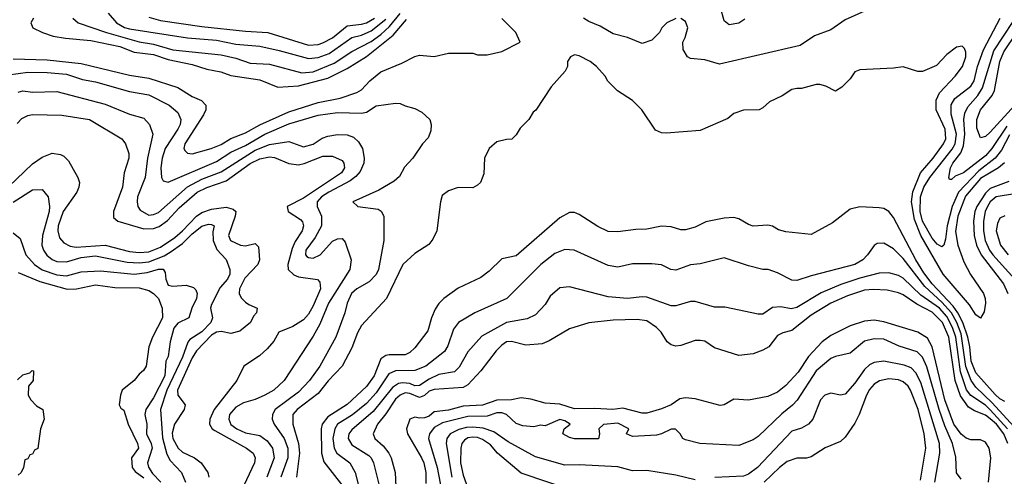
# Model space of a CAD drawing. Header units: inches. Extents: x 1793402 to 1900366, y 320852 to 470679.
# Tile 427 of 604: x 1844496 to 1848568, y 456774 to 458663. Entities that reach past the tile are written whole.
import ezdxf

# ---------------------------------------------------------------- set-up
doc = ezdxf.new("R2010")
doc.units = ezdxf.units.IN
doc.header["$MEASUREMENT"] = 0
doc.layers.add('B8445', color=7, linetype='Continuous')

msp = doc.modelspace()

# ---------------------------------------------------------------- linework, layer by layer
at = {"layer": 'B8445', "color": 4}
for points, elevation in [([(1848014, 458710), (1847910, 458662), (1847850, 458621.2), (1847783.5, 458596.5), (1847723.5, 458556.5), (1847390, 458479), (1847330, 458497.2), (1847270, 458502), (1847258, 458510), (1847240.4, 458540.4), (1847238, 458570), (1847248.7, 458590), (1847259, 458630), (1847250, 458655.3), (1847230, 458668.7)], 352), ([(1847494.6, 458665.4), (1847470, 458649), (1847430, 458642), (1847410, 458658), (1847394.2, 458714.2)], 348), ([(1844470, 458501.1), (1844610, 458497.4), (1844750, 458481.5), (1844950, 458433.4), (1845030, 458421.1), (1845150, 458383.1), (1845210, 458345.5), (1845248.1, 458328.1), (1845266.8, 458310), (1845265.5, 458290), (1845257.1, 458270), (1845179.3, 458150), (1845174.8, 458130), (1845180.5, 458120.5), (1845190.7, 458110.7), (1845210, 458108), (1845288.7, 458130), (1845330, 458147), (1845370, 458171.8), (1845430, 458194.6), (1845490, 458227.9), (1845610, 458282), (1845730, 458320.2), (1845821.8, 458338.2), (1845890, 458362.4), (1845910, 458372.4), (1845944.7, 458410), (1845990, 458447), (1846076.9, 458483.1), (1846130, 458510.8), (1846150, 458516), (1846210, 458511.3), (1846270, 458524.7), (1846370, 458524.7), (1846390, 458518), (1846430, 458518), (1846490, 458531), (1846566, 458570), (1846548, 458610), (1846490, 458668)], 356), ([(1844554, 458670), (1844542.8, 458650), (1844551, 458630), (1844590.4, 458610.4), (1844635.3, 458595.3), (1844686.2, 458586.2), (1844790, 458576.9), (1844910, 458552.6), (1844970, 458529), (1845050, 458519.7), (1845110, 458498.2), (1845210, 458478.3), (1845270, 458458.9), (1845327.7, 458447.7), (1845370, 458432.4), (1845490, 458414.4), (1845564.2, 458384.2), (1845650, 458389), (1845770, 458420.9), (1845850, 458460.9), (1845930, 458510.3), (1846040.7, 458599.3), (1846095.7, 458664.3)], 364), ([(1844716, 458670), (1844738, 458650), (1844854.8, 458610), (1844990, 458571.4), (1845050, 458561.3), (1845130, 458538.9), (1845330, 458518), (1845390, 458504.2), (1845450, 458483.1), (1845530, 458478.4), (1845663, 458443), (1845710, 458447.2), (1845796.9, 458483.1), (1845870, 458531.7), (1845950, 458572.4), (1845990, 458601.3), (1846025.2, 458634.8), (1846070, 458688.9)], 368), ([(1844862.8, 458690), (1844896.3, 458650), (1844930, 458630.3), (1844950, 458625.5), (1845190, 458587.4), (1845310, 458578.3), (1845390, 458561.7), (1845490, 458553.4), (1845570, 458536), (1845690, 458502), (1845730, 458507.2), (1845776.6, 458523.4), (1845870, 458588.9), (1845910, 458598.5), (1845950, 458616.5), (1846010, 458665.5)], 372), ([(1845030, 458673), (1845079.3, 458659.3), (1845250, 458635.6), (1845430, 458615.6), (1845522, 458610), (1845690, 458558.3), (1845730, 458560.9), (1845750, 458567.6), (1845790, 458587.4), (1845850, 458638), (1845910, 458644), (1845930, 458650.3), (1845963, 458670)], 376), ([(1847210, 458668.7), (1847172, 458650), (1847151.3, 458630), (1847142, 458610), (1847110, 458578), (1847070, 458564), (1847010, 458589), (1846950, 458604), (1846896.5, 458636.5), (1846850, 458655.3), (1846828, 458670)], 352), ([(1848590, 458186.3), (1848556.6, 458123.4), (1848530.3, 458090), (1848462.8, 458037.2), (1848379.2, 457950), (1848352.2, 457890), (1848331.1, 457810), (1848325.1, 457754.9), (1848317.3, 457730), (1848310, 457723.7), (1848290, 457734.5), (1848270, 457759.6), (1848229.1, 457830), (1848219.5, 457870), (1848221.2, 457930), (1848235.6, 457970), (1848259.7, 458010), (1848352.9, 458127.1), (1848364.8, 458150), (1848370.7, 458190), (1848348.2, 458271.8), (1848348.6, 458311.4), (1848363.6, 458336.4), (1848430, 458388.7), (1848443.1, 458410), (1848456.8, 458470), (1848481.8, 458538.2), (1848551.3, 458670)], 352), ([(1848578, 458222), (1848515.8, 458130), (1848490, 458099.7), (1848399.1, 458030), (1848364.5, 458015.5), (1848350, 458002), (1848342, 458002), (1848338, 458010), (1848346, 458050), (1848355.1, 458070), (1848387.6, 458112.4), (1848399.4, 458140.6), (1848404.6, 458190), (1848400.4, 458250), (1848404.1, 458275.9), (1848417.2, 458302.8), (1848458.3, 458350), (1848478.3, 458381.7), (1848525.2, 458534.8), (1848604.1, 458655.9)], 348), ([(1848612.2, 458310), (1848510, 458198), (1848490, 458179.3), (1848470, 458174), (1848454.2, 458214.2), (1848454, 458250), (1848469.7, 458290), (1848518.4, 458350), (1848528, 458370), (1848549.8, 458490), (1848566.2, 458530), (1848620.4, 458610)], 344), ([(1848569.4, 458070.6), (1848543.7, 458050), (1848470, 458006.3), (1848407.8, 457932.2), (1848375.8, 457850), (1848366.1, 457786.1), (1848375.5, 457730), (1848401.2, 457661.2), (1848428.4, 457608.4), (1848482, 457530), (1848488.4, 457510), (1848490.3, 457489.7), (1848485.2, 457454.8), (1848470, 457428.7), (1848450, 457441.2), (1848423.8, 457483.8), (1848314.5, 457610), (1848223.4, 457770), (1848196.5, 457836.4), (1848184.4, 457910), (1848189.1, 457950.9), (1848222, 458030), (1848273.5, 458090), (1848316.9, 458150), (1848325.7, 458170), (1848323.1, 458210), (1848286, 458290), (1848285.6, 458330), (1848300.1, 458359.9), (1848365.2, 458430), (1848394.5, 458470), (1848409.2, 458510), (1848409.1, 458529.1), (1848404, 458544), (1848393.6, 458553.6), (1848370, 458549), (1848330, 458519), (1848287.1, 458472.9), (1848230, 458448.7), (1848210, 458448.7), (1848150, 458468), (1848110, 458462), (1847970, 458455.3), (1847950, 458448), (1847930, 458418), (1847896, 458384), (1847870, 458368), (1847830, 458388.7), (1847805.4, 458394.6), (1847790, 458395.3), (1847730, 458379), (1847710, 458379), (1847690, 458374), (1847650, 458348.7), (1847596.9, 458323.1), (1847570, 458298), (1847554, 458290), (1847490, 458288.7), (1847450, 458275.3), (1847425.4, 458254.6), (1847310, 458205.2), (1847170, 458194), (1847150, 458195.3), (1847125.6, 458205.6), (1847069, 458290), (1847030, 458328.7), (1846968.9, 458368.9), (1846928.9, 458408.9), (1846918, 458430), (1846882, 458470), (1846855.3, 458490), (1846810, 458514), (1846790, 458518), (1846774, 458510), (1846762, 458490), (1846762, 458470), (1846752, 458450), (1846694.4, 458385.6), (1846630.9, 458289.1), (1846619.6, 458280.4), (1846602, 458250), (1846565.4, 458214.6), (1846550, 458186), (1846531.6, 458168.4), (1846510, 458168), (1846470, 458158), (1846438, 458130), (1846418.8, 458090), (1846415.3, 458024.7), (1846402, 457990), (1846390, 457978), (1846370, 457968), (1846310, 457968.7), (1846270, 457955.3), (1846244, 457936), (1846236, 457910), (1846220.7, 457790), (1846205.5, 457754.5), (1846187.7, 457732.3), (1846130, 457696), (1846080.7, 457650), (1846013.4, 457510), (1845910, 457397.2), (1845893.1, 457366.9), (1845870, 457305.2), (1845830, 457229.4), (1845771.4, 457168.6), (1845730, 457116.9), (1845643.8, 457050), (1845626.4, 457030), (1845625.3, 456990), (1845649.1, 456910), (1845653.8, 456870), (1845640.4, 456770)], 356), ([(1844450, 458434.6), (1844530, 458446), (1844610, 458444.9), (1844690, 458437), (1844755.6, 458415.6), (1844810, 458406.4), (1844950, 458366.4), (1845030, 458352.4), (1845114.8, 458310), (1845150, 458278.8), (1845163, 458250), (1845160.4, 458230), (1845150.4, 458210), (1845098, 458130), (1845086, 458090), (1845080.3, 458050), (1845083, 458010), (1845090, 457996), (1845110, 457990.8), (1845310, 458076), (1845370, 458114.3), (1845430, 458142.4), (1845510, 458189), (1845610, 458231.6), (1845730, 458268.7), (1845810, 458279.5), (1845910, 458276.3), (1845930, 458280.7), (1845970, 458306), (1846050, 458318), (1846070, 458316), (1846090, 458306), (1846130, 458296), (1846159.8, 458279.8), (1846192, 458250), (1846198, 458230), (1846196.9, 458203.1), (1846185.4, 458174.6), (1846162, 458150), (1846122, 458090), (1846087.5, 458052.5), (1846066.4, 458013.6), (1846045.4, 457994.6), (1845982, 457958), (1845874, 457910), (1845894, 457890), (1845979.1, 457879.1), (1845990.6, 457870.6), (1846002.8, 457850), (1846001.6, 457750), (1845980.5, 457630), (1845970, 457609.2), (1845941.7, 457578.3), (1845890, 457549.5), (1845868.5, 457530), (1845850.5, 457490), (1845841.6, 457450), (1845804.4, 457350), (1845737.1, 457230), (1845694.9, 457170), (1845650, 457121.6), (1845553, 457050), (1845542, 457030), (1845540.5, 457010), (1845548.2, 456990), (1845590, 456930.6), (1845604.9, 456890), (1845605.5, 456850), (1845576, 456770)], 352), ([(1844490, 458363.8), (1844510, 458368.4), (1844550, 458363.1), (1844650, 458365.7), (1844850, 458314), (1844950, 458272.7), (1845010, 458256.3), (1845033.4, 458230), (1845047.3, 458190), (1845025.3, 458090), (1845015.3, 458010), (1844983.1, 457930), (1844981.6, 457910), (1844984.9, 457890), (1844994.6, 457874.6), (1845030, 457854.9), (1845050, 457856.4), (1845070, 457864.9), (1845190, 457971.6), (1845250, 458003.2), (1845330, 458032.9), (1845470, 458122.8), (1845530, 458146.3), (1845610, 458159.1), (1845670, 458137.3), (1845710, 458148.4), (1845747.6, 458172.4), (1845770, 458180.5), (1845810, 458188), (1845850, 458187.3), (1845876.7, 458176.7), (1845897.5, 458157.5), (1845914, 458130), (1845920.7, 458090), (1845919.1, 458070), (1845904.4, 458035.6), (1845886.1, 458013.9), (1845863.1, 457996.9), (1845774.9, 457950), (1845744.4, 457930), (1845726, 457910), (1845726, 457890), (1845744.9, 457850), (1845744.4, 457810), (1845718.3, 457761.7), (1845679.1, 457710), (1845678.8, 457690), (1845683.8, 457683.8), (1845690, 457678.8), (1845710, 457676.3), (1845739.3, 457690), (1845790, 457746), (1845810, 457756), (1845830, 457758), (1845842, 457742), (1845867.7, 457670), (1845862, 457630), (1845774, 457490), (1845736.9, 457403.1), (1845710, 457353.2), (1845590.7, 457170), (1845546.8, 457130), (1845510.8, 457110), (1845470, 457091.6), (1845422.5, 457077.5), (1845390, 457059.6), (1845363.8, 457030), (1845361.6, 457010), (1845370, 456988.2), (1845394, 456970), (1845430, 456953.7), (1845490, 456942.4), (1845520.2, 456920.3), (1845542.4, 456890), (1845548.7, 456850), (1845518.9, 456770)], 348), ([(1844486.3, 458233.7), (1844505.6, 458254.4), (1844530, 458267.3), (1844550, 458270.6), (1844670, 458268.5), (1844784.7, 458250), (1844918.8, 458170), (1844934, 458150), (1844947.7, 458110), (1844948, 458090), (1844928.5, 458030), (1844921.6, 457970), (1844884.9, 457870), (1844884.9, 457844.9), (1844902, 457830), (1845010, 457797.8), (1845050, 457798.5), (1845072.9, 457807.1), (1845108.1, 457831.9), (1845155.7, 457884.3), (1845230, 457949.1), (1845270, 457968.2), (1845350, 457996.1), (1845450, 458067.9), (1845490, 458087.9), (1845530, 458095.3), (1845550, 458093.1), (1845610, 458067.9), (1845650, 458063.2), (1845672.5, 458067.5), (1845750, 458098.7), (1845790, 458098.4), (1845830, 458080.7), (1845837.1, 458070), (1845839.3, 458050), (1845827.7, 458030), (1845670, 457924.4), (1845602.8, 457890), (1845606, 457870), (1845657, 457837), (1845666, 457826), (1845670.4, 457810), (1845664.4, 457790), (1845635.2, 457744.8), (1845623.1, 457716.9), (1845604.9, 457650), (1845606.7, 457630), (1845630, 457607), (1845650, 457599.5), (1845727.5, 457587.5), (1845737.5, 457577.5), (1845740.5, 457550), (1845710, 457479.5), (1845690, 457444.5), (1845670, 457420.7), (1845626.3, 457393.7), (1845568.2, 457370), (1845546.9, 457333.1), (1845519.5, 457300.5), (1845488.2, 457271.8), (1845422.8, 457230), (1845394.8, 457170), (1845301.1, 457050), (1845283.1, 457010), (1845281.6, 456990), (1845293, 456970), (1845302.8, 456962.8), (1845434.8, 456890), (1845462, 456870), (1845470.6, 456850), (1845467.3, 456830), (1845423.9, 456736.1)], 344), ([(1844418.6, 457941.4), (1844550, 458066.4), (1844590, 458094.4), (1844630, 458110.4), (1844665.2, 458105.2), (1844678.8, 458098.8), (1844698.8, 458078.8), (1844737.3, 458010), (1844744, 457990), (1844741.6, 457970), (1844732.4, 457950), (1844676, 457870), (1844654.9, 457810), (1844654, 457790), (1844661.1, 457761.1), (1844679.5, 457739.5), (1844705.4, 457725.4), (1844730, 457722.3), (1844850, 457730.2), (1844950, 457704.4), (1844990, 457700.2), (1845030, 457702.4), (1845078.7, 457721.3), (1845137.7, 457762.3), (1845170, 457788.9), (1845228.2, 457850), (1845250, 457865.3), (1845290, 457879.6), (1845350, 457886.8), (1845379.1, 457879.1), (1845390.8, 457870), (1845388, 457850), (1845359.5, 457770), (1845368.2, 457750), (1845410, 457730.4), (1845430, 457726.8), (1845470, 457736.4), (1845483.8, 457723.8), (1845488.4, 457670), (1845481.6, 457650), (1845426.8, 457593.2), (1845405.3, 457550), (1845404.4, 457530), (1845412.3, 457512.3), (1845430, 457494.8), (1845444, 457484), (1845478, 457470), (1845476, 457450), (1845463.5, 457436.5), (1845450.7, 457410), (1845406.4, 457373.6), (1845370, 457364.7), (1845330, 457372.6), (1845310, 457369.7), (1845290, 457357.7), (1845227.2, 457292.8), (1845210, 457264.5), (1845149, 457130), (1845150.6, 457110), (1845180.7, 457070), (1845176.4, 457050), (1845136.9, 456990), (1845127.3, 456952.7), (1845130.3, 456930), (1845152.4, 456890), (1845170, 456874), (1845218.8, 456850), (1845246.8, 456830), (1845274, 456790), (1845279.1, 456770)], 336), ([(1848587.1, 457992.9), (1848510, 457964.2), (1848490, 457945.4), (1848455, 457890), (1848446.7, 457870), (1848441.1, 457830), (1848443.8, 457770), (1848453.2, 457730), (1848472.6, 457690), (1848564.9, 457570), (1848582.3, 457530)], 364), ([(1844470, 457907.7), (1844550, 457958.8), (1844590, 457961), (1844614.8, 457930), (1844619.3, 457890), (1844617.6, 457870), (1844590.3, 457770), (1844588.4, 457730), (1844594.4, 457710), (1844608.1, 457688.1), (1844630, 457670.4), (1844650, 457662), (1844690, 457661.1), (1844750, 457678.6), (1844810, 457686), (1844940.2, 457660.2), (1844990, 457657.6), (1845030, 457661.2), (1845094.3, 457685.7), (1845119.1, 457700.9), (1845170, 457736.9), (1845210, 457776.9), (1845250, 457808.4), (1845276.7, 457816.7), (1845290, 457816.3), (1845301, 457810), (1845295.2, 457784.8), (1845296.4, 457750), (1845311.8, 457711.8), (1845350, 457671), (1845364.9, 457630), (1845364.9, 457610), (1845356.3, 457590), (1845325.5, 457554.5), (1845290, 457484), (1845286, 457470), (1845294, 457430), (1845287, 457410), (1845250, 457371.2), (1845200.2, 457339.7), (1845191.5, 457328.5), (1845170, 457267), (1845105.4, 457130), (1845078.7, 457050), (1845087.5, 456932.5), (1845104.9, 456864.9), (1845118.9, 456838.9), (1845165.5, 456790), (1845182, 456750)], 332), ([(1848610, 457942.4), (1848534.8, 457930), (1848510, 457909.6), (1848499, 457890), (1848489.1, 457870), (1848481.3, 457830), (1848481.3, 457790), (1848489.3, 457749.3), (1848506.7, 457710), (1848520.9, 457690), (1848612, 457590)], 368), ([(1848570, 457083.7), (1848550, 457094.5), (1848530, 457111.8), (1848450, 457202), (1848431.5, 457250), (1848426, 457310), (1848417.2, 457350), (1848396.2, 457410), (1848375.7, 457450), (1848357.1, 457477.1), (1848269.8, 457570), (1848235.5, 457615.5), (1848202.2, 457670), (1848110, 457845.2), (1848090, 457869.2), (1848070, 457881.2), (1848050, 457885.2), (1847970, 457889.3), (1847930, 457879.3), (1847857.3, 457822.7), (1847770, 457774), (1847664.7, 457784.7), (1847633.6, 457793.6), (1847609.1, 457809.1), (1847590, 457813.2), (1847529.3, 457809.3), (1847510, 457815.3), (1847470, 457839), (1847450, 457844), (1847410, 457841.2), (1847334, 457826), (1847290, 457804), (1847250, 457794), (1847230, 457794), (1847190, 457806), (1847150, 457809.3), (1847090, 457796), (1847044.5, 457795.5), (1846970, 457785.2), (1846930, 457786), (1846887.5, 457807.5), (1846810, 457857.2), (1846790, 457865.2), (1846770, 457865.2), (1846730, 457842.7), (1846550, 457686.6), (1846490, 457673.2), (1846437.5, 457622.5), (1846403.4, 457596.6), (1846310, 457552.3), (1846250.7, 457510), (1846230, 457489.2), (1846215.1, 457464.9), (1846199.3, 457430), (1846184.4, 457375.6), (1846130, 457305.2), (1846110, 457286.6), (1846090, 457277), (1846023.9, 457276.1), (1846010, 457273.6), (1845990, 457259.5), (1845962.3, 457190), (1845930, 457145.6), (1845850, 457071.5), (1845770, 457019.7), (1845747.2, 456990), (1845743.1, 456970), (1845744.4, 456870), (1845753.6, 456833.6), (1845832.7, 456732.8)], 364), ([(1848570, 457852), (1848550, 457841.2), (1848539.9, 457820.1), (1848534.4, 457790), (1848552.2, 457730), (1848584.4, 457690)], 372), ([(1844470, 457780.5), (1844497.7, 457757.7), (1844522, 457690), (1844557.1, 457650), (1844590, 457627.6), (1844650, 457606.7), (1844690, 457603.1), (1844750, 457620.4), (1844830, 457623.6), (1844970, 457610.3), (1845023.6, 457616.4), (1845070, 457631.5), (1845090, 457630.4), (1845097.6, 457617.6), (1845100.4, 457590), (1845110, 457564.9), (1845130, 457560.4), (1845184.2, 457564.2), (1845214.6, 457554.6), (1845224.9, 457544.9), (1845230.6, 457530), (1845227.7, 457510), (1845207.7, 457470), (1845196, 457430), (1845150, 457407.6), (1845133.5, 457386.5), (1845118.9, 457330), (1845110.4, 457270), (1845100.4, 457250), (1845096.2, 457190), (1845050, 457098), (1845017.6, 457050), (1845014, 457030), (1845022.4, 456990), (1845021.3, 456950), (1845039.5, 456910), (1845043.6, 456890), (1845024.9, 456830), (1845028.8, 456811.2), (1845045, 456785), (1845080.3, 456750)], 328), ([(1848622.9, 456962.9), (1848517.6, 457077.6), (1848450, 457143.1), (1848430.5, 457170.5), (1848408.3, 457228.3), (1848390, 457362.9), (1848371.7, 457410), (1848349.9, 457450), (1848310, 457494.8), (1848238.8, 457558.8), (1848150, 457674.5), (1848110, 457715.1), (1848070, 457739), (1848042.8, 457737.2), (1848030, 457728.7), (1848002.8, 457690), (1847982.8, 457670), (1847950.3, 457649.7), (1847770, 457603.7), (1847710, 457584), (1847690, 457585.2), (1847630, 457616), (1847591.1, 457628.9), (1847569.1, 457629.1), (1847510, 457644), (1847410, 457677.2), (1847310, 457653.2), (1847270, 457649.3), (1847210, 457626), (1847189.4, 457629.4), (1847150, 457649), (1847110, 457653.2), (1847030, 457653.2), (1846970, 457639.3), (1846930, 457646), (1846789.3, 457709.3), (1846750, 457712.7), (1846710, 457695.1), (1846650.8, 457650), (1846511, 457510), (1846378, 457450), (1846310.5, 457409.5), (1846290, 457382), (1846266.9, 457313.1), (1846253.4, 457290), (1846176.3, 457230), (1846130, 457211.3), (1846050, 457209.7), (1846022.2, 457197.8), (1845970, 457118.7), (1845930, 457074.7), (1845872.5, 457027.5), (1845811.2, 456988.8), (1845798.9, 456970), (1845791.6, 456930), (1845797, 456890), (1845808.2, 456870), (1845862, 456830), (1845883.8, 456790), (1845913.7, 456670)], 368), ([(1844490, 457617.6), (1844579.7, 457579.7), (1844692.2, 457547.8), (1844731, 457549), (1844810, 457566), (1844890, 457554.9), (1844990, 457554), (1845030, 457542), (1845050, 457530.4), (1845070.4, 457510), (1845086, 457470), (1845086.4, 457430), (1845045.5, 457350), (1845030.6, 457310), (1845019.1, 457230), (1845008.3, 457211.7), (1844990, 457196), (1844970.4, 457169.6), (1844920.4, 457130), (1844912.7, 457110), (1844907.7, 457070), (1844915.3, 457055.3), (1844926.8, 457046.8), (1844945.3, 456990), (1844983.1, 456910), (1844987.7, 456890), (1844959.3, 456850), (1844961.6, 456810), (1844973.3, 456793.3), (1845010, 456767.7)], 324), ([(1848581.3, 456970), (1848510, 457048.9), (1848490, 457067.8), (1848430, 457108.3), (1848411.9, 457131.9), (1848386.6, 457206.6), (1848367.7, 457350), (1848354.1, 457390), (1848330, 457435.3), (1848299.8, 457470), (1848223.2, 457523.2), (1848150, 457593.3), (1848130, 457604.2), (1848090, 457616.2), (1848050, 457613.6), (1847970, 457593.7), (1847892.3, 457567.7), (1847810, 457533), (1847710, 457471.6), (1847687.3, 457467.3), (1847644.5, 457475.5), (1847610, 457472.7), (1847570, 457445.2), (1847550, 457445.2), (1847412.9, 457472.9), (1847370, 457474), (1847290, 457497.2), (1847270, 457497.2), (1847210, 457479.3), (1847190, 457479.3), (1847090, 457514.5), (1847070, 457517), (1847010, 457509.6), (1846930, 457516), (1846770, 457557.2), (1846730, 457554), (1846690, 457519), (1846670, 457484), (1846630, 457441.2), (1846595.2, 457424.8), (1846510, 457409.6), (1846407.1, 457352.9), (1846350, 457289.3), (1846314.4, 457225.6), (1846294.6, 457205.4), (1846230, 457194.7), (1846190, 457176), (1846150, 457149.7), (1846130, 457148.7), (1846110, 457157.2), (1846079.4, 457160.6), (1846062.7, 457157.3), (1846038.3, 457141.7), (1845958.6, 457041.4), (1845870, 456966.6), (1845857.1, 456950), (1845854.9, 456930), (1845870, 456903.8), (1845940.3, 456860.3), (1845950.4, 456850), (1845959.3, 456830), (1845981.6, 456741.6)], 372), ([(1848582, 456910), (1848566, 456950), (1848535.2, 456990), (1848510, 457011.7), (1848490, 457026.4), (1848444.1, 457044.1), (1848419.6, 457059.6), (1848386.9, 457106.8), (1848365.4, 457170), (1848338.3, 457350), (1848312.4, 457410), (1848270, 457452.9), (1848206, 457486), (1848150, 457524.7), (1848130, 457533.3), (1848083.3, 457543.3), (1848026.5, 457546.5), (1847990, 457544), (1847918.9, 457521.1), (1847850, 457489.7), (1847770, 457440.5), (1847690, 457377), (1847652.5, 457367.5), (1847630, 457356), (1847594, 457310), (1847570, 457295.1), (1847530, 457280.9), (1847470, 457273.2), (1847370, 457306), (1847330, 457332.7), (1847310, 457336), (1847290, 457336), (1847230, 457315.1), (1847210, 457312.7), (1847190, 457317.2), (1847174, 457330), (1847149.5, 457369.5), (1847129.2, 457390), (1847090, 457417), (1847050, 457422), (1846950, 457419.6), (1846850, 457409.3), (1846770, 457384), (1846686.2, 457333.8), (1846657.6, 457322.4), (1846590, 457317), (1846530, 457331.8), (1846510, 457329.6), (1846490, 457317), (1846466.6, 457293.4), (1846403, 457210), (1846350, 457151.8), (1846330, 457140.5), (1846210, 457133.3), (1846190, 457126), (1846170, 457108.5), (1846150, 457100.4), (1846110, 457116.8), (1846090, 457118.7), (1846070, 457109.7), (1846050, 457092.8), (1846010, 457031.6), (1845976.4, 456990), (1845958, 456950), (1845964.9, 456930), (1845999.4, 456899.4), (1846022.4, 456870), (1846032.2, 456850), (1846048.9, 456788.9), (1846051.6, 456730)], 376), ([(1848502, 456750), (1848511.8, 456850), (1848504.7, 456890), (1848490, 456914.5), (1848470, 456925.1), (1848430, 456924.2), (1848410, 456931.5), (1848390, 456947.8), (1848359.8, 456990), (1848321.6, 457090), (1848269.7, 457310), (1848250, 457345.1), (1848210, 457369.6), (1848070, 457413), (1848030, 457419.7), (1847990, 457415.1), (1847930, 457396.2), (1847850, 457356.9), (1847814.9, 457330), (1847758.4, 457270), (1847714.9, 457205.1), (1847664.9, 457150), (1847630, 457122), (1847590, 457104.5), (1847510, 457089.2), (1847450, 457092.7), (1847410, 457069.2), (1847393.7, 457066.3), (1847290, 457094.5), (1847250, 457098.4), (1847226.4, 457093.6), (1847191, 457070), (1847150, 457052.3), (1847090, 457035.1), (1847070, 457035.1), (1846990, 457056), (1846949.7, 457049.7), (1846874.5, 457054.5), (1846790, 457052.3), (1846730, 457072.7), (1846670, 457076), (1846610, 457092.7), (1846570, 457098), (1846530, 457089.6), (1846470, 457088.3), (1846410, 457068.6), (1846330, 457063.8), (1846270, 457047.6), (1846210, 457040.5), (1846190, 457022), (1846170, 457015.4), (1846150, 457013.7), (1846130, 457018.9), (1846110.3, 457009.7), (1846096.5, 456970), (1846099.5, 456950), (1846158.3, 456850), (1846167.4, 456830), (1846176, 456790), (1846176, 456744)], 384), ([(1848390, 456762), (1848370, 456788), (1848367, 456853), (1848354, 456910), (1848321.9, 456981.9), (1848298, 457050), (1848247, 457227), (1848230, 457266.6), (1848208.2, 457288.2), (1848132.9, 457312.9), (1848070, 457340.7), (1848030, 457342.9), (1847990, 457332.3), (1847930, 457282.7), (1847870, 457269.4), (1847850, 457260.9), (1847790.5, 457210), (1847711.8, 457088.2), (1847692, 457068), (1847647.5, 457032.5), (1847550, 456939), (1847530, 456925.2), (1847470, 456901.2), (1847309.3, 456909.3), (1847250, 456924), (1847238, 456930), (1847228, 456950), (1847208.4, 456968.4), (1847190, 456968.7), (1847150.7, 456949.3), (1847130, 456944), (1847030, 456938), (1847006, 456950), (1847015.3, 456970), (1846970, 456993), (1846910, 456988.7), (1846891.3, 456970), (1846894, 456950), (1846890, 456929), (1846790, 456929.4), (1846770, 456934), (1846742, 456950), (1846748, 456970), (1846773.2, 456990), (1846750, 457002.7), (1846730, 457009.2), (1846670, 456982), (1846650, 456986), (1846622, 456978), (1846577.3, 456982.7), (1846550, 456992.7), (1846510, 457029.5), (1846490, 457036.9), (1846470, 457035.8), (1846430, 457022.6), (1846350, 457020.5), (1846245.1, 456994.9), (1846210, 456976.3), (1846190.4, 456950), (1846186.7, 456930), (1846222.7, 456810), (1846242, 456710)], 388), ([(1848281.3, 456750), (1848301.1, 456870), (1848299.7, 456910), (1848222.2, 457162.2), (1848202.4, 457202.4), (1848182.3, 457222.2), (1848153.5, 457233.5), (1848070, 457249.6), (1848030, 457245.1), (1848010, 457234.5), (1847990, 457215.1), (1847950, 457159.3), (1847910, 457114), (1847890, 457109), (1847850, 457117.2), (1847826, 457110), (1847807.7, 457090), (1847776.3, 457010), (1847758.8, 456990), (1847730, 456972.7), (1847690, 456960.9), (1847547.7, 456810), (1847510, 456782.9), (1847490, 456774.5), (1847370.7, 456769.3)], 392), ([(1844487.3, 457172.7), (1844510, 457194), (1844538, 457202), (1844548.4, 457211.6), (1844554, 457210), (1844552, 457170), (1844532.7, 457147.3), (1844532, 457110), (1844542, 457090), (1844565.4, 457065.4), (1844592, 457050), (1844598, 457010), (1844582, 456970), (1844571.6, 456888.4), (1844558, 456882), (1844550, 456866), (1844538, 456862), (1844530, 456846), (1844518, 456842), (1844512, 456810), (1844502, 456790), (1844490, 456778)], 316), ([(1848222, 456758), (1848243.6, 456890), (1848236.9, 456950), (1848212.3, 457050), (1848179.7, 457130), (1848170, 457146.6), (1848150, 457165.1), (1848130, 457173.3), (1848090, 457176.9), (1848051.9, 457168.1), (1848030, 457154.5), (1848010, 457132.3), (1847997.6, 457110), (1847968.4, 457030), (1847950, 456993.2), (1847910, 456936), (1847890, 456918), (1847827.9, 456892.1), (1847770, 456854), (1847750, 456849), (1847710, 456849.2), (1847670, 456834.5), (1847638, 456810), (1847575.5, 456750)], 396), ([(1847290, 456759.3), (1847210, 456778), (1847090, 456798), (1847030, 456796), (1846970, 456812.3), (1846810, 456820.9), (1846750, 456819.3), (1846630, 456854.5), (1846515.8, 456915.8), (1846457.3, 456957.3), (1846412.5, 456972.5), (1846370, 456977.4), (1846344.7, 456975.3), (1846312.7, 456967.3), (1846277.1, 456950), (1846262.4, 456930), (1846260.3, 456910), (1846283.6, 456770)], 392), ([(1846790, 456712), (1846570, 456787), (1846472, 456870), (1846443.6, 456903.6), (1846410, 456926.6), (1846390, 456934.5), (1846370, 456936), (1846350, 456932.4), (1846336.2, 456923.8), (1846324.9, 456910), (1846320.3, 456890), (1846319.1, 456830), (1846330, 456778.8), (1846355.2, 456710)], 396)]:
    msp.add_lwpolyline(points, dxfattribs=dict(at, elevation=elevation))

doc.saveas('drawing.dxf')
